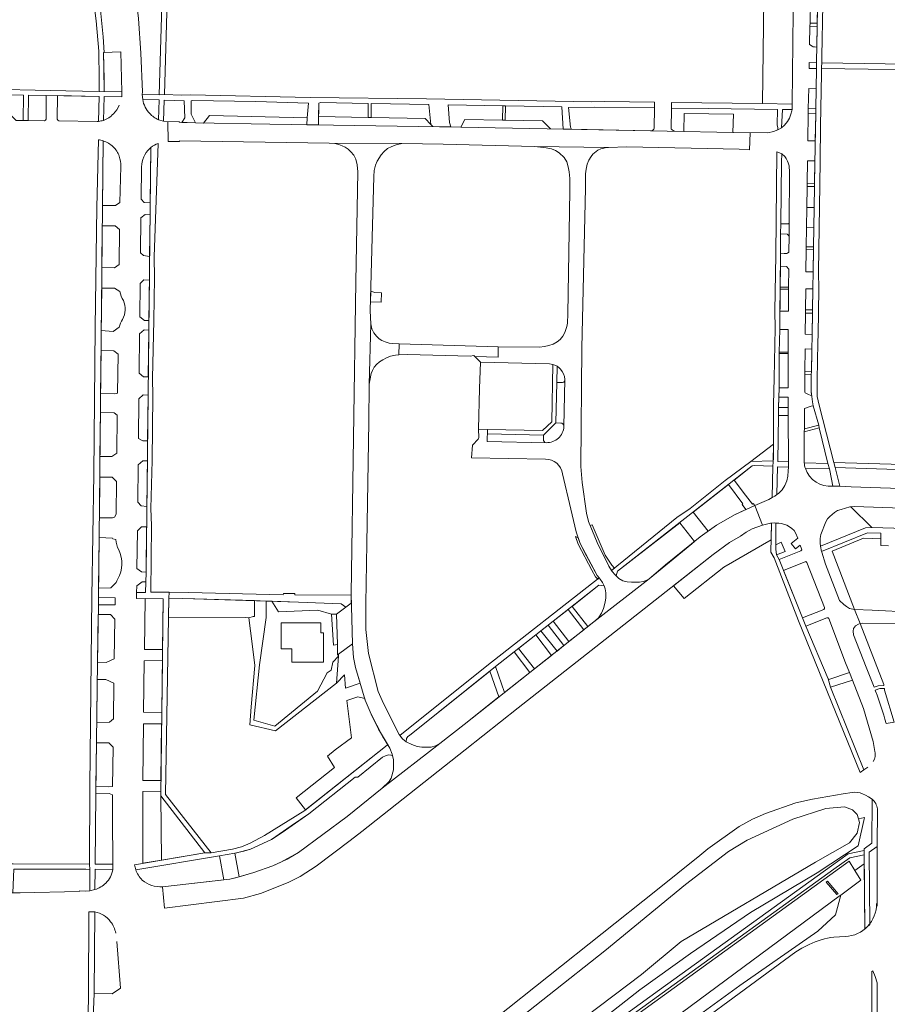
# Model space of a CAD drawing. Header units: metres. Extents: x 209813 to 223847, y 571801 to 587119.
# Tile 320 of 656: x 221449 to 221710, y 575325 to 575621. Entities that reach past the tile are written whole.
import ezdxf

# ---------------------------------------------------------------- set-up
doc = ezdxf.new("R2010")
doc.units = ezdxf.units.M
for name, color, linetype, lineweight in [('B-RO-GR-BEPLANTING_CULTUUR_BOSPLANTSOEN-GV', 8, 'Continuous', 0), ('B-RO-GR-BEPLANTING_CULTUUR_HEESTERS-GV', 8, 'Continuous', 0), ('B-RO-GR-BEPLANTING_CULTUUR_ROOS-GV', 8, 'Continuous', 0), ('B-RO-KW-KUNSTWERK_STUW-GV', 8, 'Continuous', 0), ('B-RO-OG-TERREIN_CULTUURSCHEIDING-GV', 8, 'Continuous', 0), ('B-RO-VH-VERHARDING_GRASBETONSTEEN-GV', 8, 'Continuous', 0), ('B-RO-VH-VERHARDING_HALFVERHARDING-GV', 8, 'Continuous', 0), ('B-RO-VH-VERHARDING_STRAATBAKSTEEN-GV', 8, 'Continuous', 0), ('B-RO-VH-VERHARDING_TEGEL-GV', 8, 'Continuous', 0)]:
    doc.layers.add(name, color=color, linetype=linetype, lineweight=lineweight)

msp = doc.modelspace()

# ---------------------------------------------------------------- linework, layer by layer
at = {"layer": 'B-RO-GR-BEPLANTING_CULTUUR_BOSPLANTSOEN-GV', "flags": 128}
for points in [[(221681.258, 575595.389), (221681.761, 575641.513), (221682.235, 575664.199), (221682.29, 575667.902), (221673.232, 575666.039), (221672.367, 575595.514)], [(221695.416, 575357.579), (221504.063, 575215.97), (221504.611, 575210.766), (221510.861, 575207.641), (221558.989, 575245.768), (221606.492, 575286.083), (221640.244, 575312.335), (221665.558, 575330.773), (221688.997, 575347.024), (221694.309, 575352.024), (221695.829, 575357.885)]]:
    msp.add_lwpolyline(points, close=True, dxfattribs=at)
msp.add_lwpolyline([(221611.269, 575310.427), (221635.504, 575329.435), (221650.71, 575340.364), (221668.767, 575352.719), (221688.725, 575364.599), (221701.08, 575372.677), (221702.981, 575381.231), (221701.138, 575380.77), (221701.445, 575379.676), (221700.792, 575376.488), (221698.457, 575373.558), (221688.271, 575367.833), (221647.93, 575343.938), (221635.967, 575334.065), (221602.364, 575308.685)], dxfattribs=at)
at = {"layer": 'B-RO-GR-BEPLANTING_CULTUUR_HEESTERS-GV', "flags": 128}
for points in [[(221680.343, 575559.548), (221680.461, 575574.885), (221680.31, 575576.869), (221680.105, 575577.713), (221679.88, 575578.263), (221679.462, 575579.066), (221679.062, 575579.592), (221678.126, 575580.389), (221678.028, 575578.065), (221677.832, 575559.422), (221680.17, 575559.389), (221680.167, 575559.546)], [(221688.094, 575578.285), (221685.846, 575578.321), (221685.755, 575571.603), (221687.996, 575571.57)], [(221685.657, 575564.318), (221687.888, 575564.279), (221687.981, 575570.605), (221685.742, 575570.66)], [(221687.705, 575552.518), (221687.8, 575558.255), (221685.576, 575558.276), (221685.498, 575552.555)], [(221680.314, 575555.842), (221680.142, 575555.844), (221680.141, 575556.107), (221679.85, 575556.114), (221679.846, 575556.366), (221677.795, 575556.407), (221677.777, 575550.592), (221678.857, 575550.487), (221679.642, 575550.499), (221679.895, 575550.576), (221680.276, 575550.953)], [(221687.581, 575545.035), (221687.69, 575551.633), (221685.487, 575551.67), (221685.397, 575545.002)], [(221680.194, 575540.37), (221680.236, 575545.798), (221679.573, 575546.576), (221677.722, 575546.552), (221677.696, 575540.406)], [(221680.139, 575533.225), (221680.19, 575539.778), (221677.688, 575539.798), (221677.542, 575533.245)], [(221687.487, 575539.943), (221685.328, 575539.927), (221685.243, 575533.574), (221687.37, 575533.581)], [(221687.352, 575532.602), (221685.23, 575532.649), (221685.172, 575526.263), (221687.234, 575526.213)], [(221680.097, 575527.709), (221677.515, 575527.729), (221677.388, 575520.91), (221680.044, 575520.889)], [(221685.132, 575521.894), (221685.07, 575515.101), (221687.028, 575515.036), (221687.153, 575521.825)], [(221680.041, 575520.516), (221677.386, 575520.536), (221677.329, 575510.182), (221680.017, 575510.201)], [(221685.013, 575508.868), (221685.181, 575508.689), (221686.124, 575508.157), (221686.667, 575507.986), (221687.073, 575507.932), (221686.919, 575509.139), (221687.013, 575514.232), (221685.062, 575514.263)], [(221680.06, 575504.291), (221680.037, 575507.415), (221677.227, 575507.394), (221677.172, 575504.27)], [(221684.917, 575497.909), (221689.225, 575498.931), (221687.605, 575504.819), (221686.961, 575504.663), (221684.968, 575503.964)], [(221680.077, 575501.879), (221677.166, 575501.858), (221676.953, 575488.088), (221680.179, 575487.96)], [(221684.859, 575487.664), (221691.993, 575487.462), (221689.406, 575498.18), (221684.911, 575496.984)], [(221675.566, 575488.299), (221675.618, 575493.273), (221668.831, 575488.114)], [(221680.107, 575485.235), (221680.144, 575486.407), (221676.896, 575486.499), (221676.68, 575478.142), (221677.158, 575478.494), (221678.242, 575479.567), (221679.104, 575480.882), (221679.651, 575482.23), (221679.969, 575483.669)], [(221492.184, 575431.654), (221492.377, 575446.865), (221486.955, 575446.912), (221486.76, 575431.642)], [(221519.799, 575446.291), (221498.285, 575446.974), (221494.063, 575447.035), (221493.972, 575441.364), (221517.08, 575441.198), (221518.113, 575441.185), (221519.45, 575441.49), (221519.799, 575441.502)], [(221525.022, 575446.125), (221527.044, 575442.911), (221538.864, 575443.483), (221542.943, 575442.276), (221544.462, 575442.287), (221547.245, 575444.389), (221545.796, 575445.353), (221532.969, 575445.873)], [(221491.943, 575412.655), (221492.142, 575428.341), (221486.716, 575428.256), (221486.518, 575412.781)], [(221486.256, 575392.305), (221491.685, 575392.322), (221491.901, 575409.341), (221486.474, 575409.306)], [(221491.627, 575387.712), (221491.645, 575389.12), (221486.222, 575388.999), (221486.303, 575367.439), (221491.888, 575368.394)]]:
    msp.add_lwpolyline(points, close=True, dxfattribs=at)
for points in [[(221692.421, 575485.846), (221685.235, 575486.011)], [(221693.464, 575480.62), (221692.578, 575485.342), (221692.421, 575485.846)], [(221518.113, 575441.185), (221519.106, 575433.336), (221519.862, 575426.808), (221518.765, 575414.448), (221518.382, 575409.011), (221526.148, 575407.21), (221544.443, 575421.504), (221545.007, 575429.655), (221543.347, 575427.82), (221542.804, 575425.38), (221541.602, 575424.659), (221538.738, 575419.093), (221525.904, 575408.633), (221519.581, 575410.378), (221521.326, 575427.057), (221523.318, 575441.211), (221523.318, 575446.179), (221519.799, 575446.291)], [(221542.943, 575442.276), (221543.565, 575432.944), (221544.68, 575433.141), (221544.462, 575442.287)]]:
    msp.add_lwpolyline(points, dxfattribs=at)
at = {"layer": 'B-RO-GR-BEPLANTING_CULTUUR_HEESTERS-GV'}
msp.add_lwpolyline([(221685.235, 575486.011, 0.3432551), (221693.464, 575480.62)], format="xyb", dxfattribs=at)
at = {"layer": 'B-RO-GR-BEPLANTING_CULTUUR_ROOS-GV', "flags": 128}
for points in [[(221686.617, 575619.678), (221688.807, 575619.669), (221688.921, 575626.162), (221686.751, 575626.24)], [(221686.598, 575618.736), (221686.485, 575613.214), (221687.232, 575612.725), (221687.52, 575612.594), (221687.953, 575612.529), (221688.681, 575612.486), (221688.79, 575618.693)], [(221686.093, 575594.008), (221688.356, 575593.939), (221688.461, 575599.966), (221686.217, 575600.084)], [(221685.927, 575584.348), (221688.186, 575584.297), (221688.33, 575592.458), (221686.064, 575592.565)]]:
    msp.add_lwpolyline(points, close=True, dxfattribs=at)
at = {"layer": 'B-RO-KW-KUNSTWERK_STUW-GV', "flags": 128}
msp.add_lwpolyline([(221694.91, 575358.2), (221695.057, 575358.307), (221691.885, 575362.078), (221691.499, 575361.795), (221694.698, 575358.045)], close=True, dxfattribs=at)
at = {"layer": 'B-RO-OG-TERREIN_CULTUURSCHEIDING-GV', "flags": 128}
for points in [[(221486.099, 575598.244), (221491.203, 575598.19), (221492.216, 575631.647), (221483.659, 575631.954), (221484.97, 575621.047), (221485.675, 575610.608), (221486.15, 575599.027)], [(221479.944, 575599.074), (221479.668, 575611.017), (221474.413, 575610.807), (221474.654, 575602.791), (221474.634, 575599.154)], [(221448.206, 575590.447), (221450.362, 575590.429), (221450.441, 575598.068), (221435.517, 575598.394), (221431.069, 575598.2), (221431.03, 575595.291), (221443.596, 575595.154)], [(221497.981, 575589.868), (221498.857, 575591.274), (221498.638, 575596.378), (221492.693, 575596.569), (221492.464, 575590.214), (221493.766, 575590.084), (221497.212, 575590.11), (221497.22, 575589.895)], [(221504.473, 575589.679), (221506.312, 575591.964), (221535.577, 575591.247), (221536.015, 575595.695), (221520.243, 575596.145), (221501.065, 575596.466), (221500.752, 575596.317), (221500.824, 575592.385), (221502.095, 575589.723)], [(221539.012, 575591.615), (221553.94, 575591.324), (221553.969, 575595.563), (221539.578, 575595.846), (221539.167, 575595.602)], [(221572.764, 575589.248), (221572.179, 575595.204), (221554.828, 575595.546), (221554.849, 575591.307), (221571.014, 575590.992)], [(221594.297, 575590.56), (221594.379, 575594.879), (221577.947, 575595.192), (221578.399, 575589.808), (221578.745, 575588.532), (221581.775, 575588.487), (221582.949, 575590.77)], [(221595.111, 575590.544), (221606.245, 575590.338), (221608.669, 575587.931), (221612.47, 575587.855), (221612.111, 575594.542), (221595.194, 575594.864)], [(221639.926, 575594.222), (221621.761, 575594.416), (221614.067, 575594.363), (221614.726, 575588.486), (221614.995, 575587.804), (221638.697, 575587.329), (221639, 575587.375), (221639.312, 575587.484), (221639.561, 575587.648), (221639.722, 575587.888), (221639.812, 575588.109)], [(221645.025, 575594.171), (221644.969, 575587.883), (221645.151, 575587.692), (221645.623, 575587.351), (221645.993, 575587.192), (221648.744, 575587.14), (221648.846, 575592.563), (221663.594, 575592.357), (221663.49, 575586.862), (221673.98, 575586.764), (221675.611, 575587.105), (221676.971, 575587.673), (221676.98, 575588.191), (221676.795, 575589.186), (221676.829, 575593.772), (221656.002, 575594.063)], [(221681.21, 575593.718), (221678.311, 575593.782), (221678.024, 575588.212), (221678.978, 575589.063), (221679.822, 575590.111), (221680.438, 575591.163), (221680.877, 575592.338), (221681.157, 575593.312)], [(221488.457, 575562.112), (221486.995, 575562.188), (221485.713, 575561.271), (221485.59, 575550.667), (221486.487, 575549.912), (221488.316, 575549.572)], [(221479.273, 575557.734), (221477.986, 575558.78), (221474.107, 575558.794), (221473.98, 575546.266), (221477.808, 575546.21), (221479.148, 575547.168)], [(221485.368, 575531.484), (221486.732, 575530.417), (221488.1, 575530.405), (221488.237, 575542.553), (221486.594, 575542.57), (221485.484, 575541.507)], [(221488.067, 575527.477), (221486.698, 575527.559), (221485.308, 575526.402), (221485.171, 575514.579), (221486.424, 575513.519), (221487.909, 575513.453)], [(221473.597, 575508.579), (221477.888, 575508.42), (221478.688, 575508.613), (221478.826, 575520.301), (221477.549, 575521.325), (221473.727, 575521.349)], [(221587.102, 575497.815), (221589.725, 575497.719), (221606.274, 575497.41), (221609.05, 575500.011), (221609.346, 575517.229), (221608.432, 575517.369), (221587.654, 575517.881), (221587.351, 575510.005)], [(221487.693, 575494.237), (221487.848, 575507.987), (221486.378, 575508.122), (221485.082, 575506.877), (221484.945, 575495.013), (221486.235, 575494.258)], [(221478.609, 575501.968), (221477.616, 575502.723), (221473.538, 575502.793), (221473.404, 575489.594), (221476.944, 575489.557), (221478.475, 575490.607)], [(221484.853, 575487.072), (221484.724, 575475.889), (221485.787, 575474.737), (221487.472, 575474.593), (221487.625, 575488.224), (221486.236, 575488.269)], [(221675.415, 575486.709), (221669.86, 575486.856), (221669.284, 575486.725), (221663.851, 575482.476), (221667.272, 575477.982), (221669.379, 575475.306), (221669.541, 575475.427), (221670.048, 575474.825), (221674.298, 575476.703), (221675.248, 575477.232)], [(221698.932, 575480.5), (221713.713, 575479.974), (221714.714, 575480.595), (221714.861, 575485.597), (221709.653, 575485.783), (221694.144, 575486.219), (221695.574, 575480.62)], [(221473.218, 575471.161), (221477.132, 575471.146), (221477.733, 575471.312), (221478.259, 575472.212), (221478.375, 575482.068), (221477.08, 575483.382), (221473.342, 575483.415)], [(221667.326, 575473.636), (221666.211, 575475.115), (221666.478, 575475.351), (221662.138, 575481.137), (221651.578, 575472.879), (221655.999, 575467.133), (221658.56, 575468.946), (221663.982, 575472.05)], [(221705.167, 575468.296), (221698.9, 575474.458), (221698.529, 575474.42), (221695.968, 575473.697), (221694.887, 575473.312), (221693.948, 575472.765), (221692.59, 575471.548), (221691.914, 575470.812), (221691.332, 575469.976), (221689.856, 575466.135), (221689.714, 575464.91), (221689.667, 575463.597), (221689.811, 575462.66), (221703.254, 575468.201)], [(221487.237, 575454.844), (221487.403, 575468.497), (221485.898, 575468.484), (221484.624, 575467.216), (221484.493, 575455.911), (221485.834, 575454.923)], [(221620.585, 575468.835), (221622.686, 575463.802), (221626.158, 575456.667), (221627.034, 575455.344), (221627.918, 575456.061), (221627.079, 575456.995), (221625.066, 575459.968), (221621.195, 575469.071)], [(221638.27, 575452.855), (221645.542, 575458.757), (221651.163, 575463.4), (221651.976, 575464.08), (221647.486, 575469.679), (221628.842, 575455.1), (221628.402, 575453.739), (221629.198, 575452.937), (221630.385, 575452.285), (221631.751, 575451.982), (221634.217, 575451.843), (221635.374, 575451.886), (221636.498, 575452.087), (221637.405, 575452.355)], [(221675.094, 575469.543), (221674.801, 575469.518), (221672.306, 575468.983), (221669.296, 575467.847), (221667.469, 575466.849), (221665.734, 575465.654), (221662.413, 575463.784), (221657.573, 575460.178), (221645.621, 575450.753), (221648.853, 575446.973), (221660.721, 575456.329), (221674.975, 575464.512)], [(221676.595, 575460.088), (221677.367, 575458.648), (221683.848, 575461.276), (221684.033, 575461.42), (221684.123, 575461.575), (221684.109, 575461.855), (221683.679, 575462.964), (221682.223, 575461.838), (221680.935, 575463.487), (221682.942, 575465.048), (221682.306, 575466.645), (221681.815, 575467.362), (221681.148, 575467.998), (221680.47, 575468.502), (221679.654, 575468.954), (221678.028, 575469.451), (221677.252, 575469.547), (221676.342, 575469.594), (221676.352, 575463.086), (221677.912, 575463.825), (221679.182, 575461.06)], [(221622.855, 575452.724), (221623.337, 575453.101), (221622.75, 575453.813), (221619.477, 575459.763), (221617.592, 575463.462), (221616.993, 575465.187), (221616.206, 575465.588), (221617.028, 575463.222), (221621.122, 575455.417), (221622.245, 575453.463)], [(221690.114, 575461.066), (221690.165, 575460.811), (221691.298, 575457.205), (221695.48, 575446.361), (221696.792, 575445.114), (221697.543, 575444.511), (221698.453, 575443.976), (221699.98, 575443.599), (221693.264, 575461.155), (221702.722, 575465.024), (221707.895, 575464.856), (221707.907, 575466.531), (221703.852, 575466.624)], [(221684.38, 575441.09), (221690.798, 575443.656), (221690.966, 575443.925), (221690.946, 575444.242), (221685.692, 575457.781), (221685.347, 575458.043), (221678.689, 575455.322)], [(221487.152, 575451.949), (221486.085, 575451.912), (221484.434, 575450.778), (221484.412, 575448.789), (221487.059, 575448.763)], [(221615.171, 575444.589), (221619.946, 575438.503), (221621.688, 575439.889), (221623.059, 575441.155), (221624.032, 575442.528), (221624.641, 575443.935), (221625.141, 575445.807), (221625.322, 575447.128), (221625.302, 575448.673), (221625.09, 575449.847), (221624.774, 575450.771), (221623.233, 575450.918)], [(221472.636, 575427.827), (221475.278, 575427.758), (221477.69, 575428.846), (221477.86, 575440.701), (221476.583, 575442.139), (221472.867, 575442.114)], [(221613.971, 575443.647), (221609.459, 575440.103), (221614.225, 575433.983), (221618.697, 575437.52)], [(221612.736, 575432.805), (221607.965, 575438.93), (221605.806, 575437.235), (221610.678, 575431.177)], [(221692.03, 575422.81), (221692.269, 575422.658), (221698.446, 575424.687), (221697.265, 575427.598), (221692.246, 575440.898), (221692.066, 575441.107), (221691.714, 575441.144), (221685.376, 575438.61)], [(221699.658, 575435.985), (221703.525, 575426.342), (221705.869, 575420.281), (221707.042, 575420.752), (221708.815, 575420.794), (221708.76, 575421.151), (221701.723, 575439.404), (221701.138, 575439.258), (221700.235, 575438.686), (221699.716, 575437.933), (221699.537, 575437.147)], [(221604.323, 575436.07), (221599.088, 575431.963), (221603.876, 575425.798), (221608.977, 575429.832)], [(221545.007, 575429.655), (221544.443, 575421.504), (221546.859, 575423.994), (221547.144, 575420.02), (221551.51, 575421.562), (221550.107, 575426.227), (221549.53, 575429.259), (221549.233, 575433.332), (221545.052, 575430.191)], [(221597.791, 575430.95), (221592.22, 575426.554), (221594.9, 575418.708), (221602.496, 575424.706)], [(221575.496, 575403.38), (221582.789, 575409.135), (221593.224, 575417.383), (221590.487, 575425.175), (221566.305, 575405.849), (221565.822, 575405.521), (221565.478, 575404.959), (221565.357, 575403.952), (221566.999, 575403.118), (221568.601, 575402.528), (221570.043, 575402.344), (221571.526, 575402.293), (221572.817, 575402.356), (221574.115, 575402.662)], [(221472.578, 575422.658), (221472.432, 575409.73), (221476.237, 575409.805), (221477.435, 575410.767), (221477.584, 575421.484), (221475.153, 575422.579)], [(221544.063, 575401.478), (221541.69, 575399.594), (221543.812, 575396.251), (221532.306, 575387.135), (221535.165, 575383.51), (221559.621, 575402.864), (221559.726, 575403.231), (221557.084, 575407.687), (221554.796, 575412.236), (221553.047, 575416.454), (221552.913, 575416.9), (221550.806, 575417.445), (221547.49, 575416.283), (221548.888, 575405.146)], [(221477.188, 575390.518), (221477.315, 575402.265), (221476.109, 575403.643), (221472.357, 575403.562), (221472.197, 575390.544), (221475.908, 575390.447)], [(221515.197, 575363.372), (221519.625, 575364.718), (221525.311, 575366.733), (221529.571, 575368.688), (221533.006, 575370.689), (221547.622, 575381.529), (221558.186, 575390.044), (221560.196, 575391.962), (221560.796, 575393.053), (221561.505, 575395.479), (221561.582, 575397.022), (221561.501, 575398.532), (221561.21, 575399.771), (221560.784, 575399.926), (221560.081, 575400.041), (221559.124, 575399.726), (221558.26, 575399.263), (221550.866, 575393.34), (221550.05, 575393.289), (221536.086, 575382.273), (221528.093, 575376.707), (221524.91, 575374.589), (221518.582, 575371.691), (221514.489, 575370.571), (221513.85, 575370.444)], [(221472.17, 575388.32), (221471.985, 575367.19), (221477.285, 575367.206), (221477.18, 575381.484), (221477.185, 575387.984), (221476.194, 575388.359)], [(221504.903, 575370.62), (221491.627, 575387.712), (221491.888, 575368.394)], [(221447.28, 575358.572), (221449.483, 575358.547), (221467.199, 575358.95), (221467.217, 575359.168), (221469.198, 575359.12), (221470.355, 575359.192), (221470.391, 575365.62), (221469.198, 575365.658), (221447.561, 575365.72)]]:
    msp.add_lwpolyline(points, close=True, dxfattribs=at)
for points in [[(221457.28, 575597.984), (221451.974, 575598.061), (221451.874, 575590.416), (221456.707, 575590.376)], [(221457.237, 575590.871), (221457.28, 575597.984)], [(221461.068, 575590.341), (221472.579, 575590.17), (221472.947, 575590.191), (221473.124, 575597.649), (221460.62, 575597.909), (221460.574, 575590.838)], [(221479.919, 575597.564), (221474.627, 575597.641), (221474.434, 575590.486)], [(221490.986, 575590.662), (221491.155, 575596.626), (221486.224, 575596.709)], [(221474.367, 575584.328), (221474.171, 575564.93), (221478.031, 575564.936), (221479.368, 575565.868), (221479.715, 575576.653)], [(221485.777, 575566.795), (221486.641, 575565.785), (221488.498, 575565.764), (221488.685, 575582.317), (221488.265, 575581.965)], [(221485.89, 575576.535), (221485.777, 575566.795)], [(221479.342, 575539.12), (221477.792, 575540.1), (221473.917, 575540.059), (221473.787, 575527.349)], [(221473.787, 575527.349), (221477.396, 575527.106), (221479.141, 575528.379)], [(221611.729, 575515.761), (221611.231, 575516.259), (221610.663, 575516.675), (221610.553, 575511.774), (221611.984, 575511.757)], [(221612.999, 575512.479), (221613.004, 575512.712)], [(221611.783, 575499.625), (221610.318, 575499.678), (221606.541, 575496.009), (221606.543, 575494.773)], [(221612.722, 575498.588), (221612.726, 575498.771)], [(221473.158, 575465.262), (221472.986, 575450.061), (221476.639, 575450.105), (221478.261, 575451.714), (221478.476, 575452.291), (221478.756, 575452.84)], [(221478.17, 575464.659), (221477.246, 575464.878), (221477.177, 575465.026), (221473.158, 575465.262)], [(221545.052, 575430.191), (221544.756, 575429.969), (221544.68, 575433.141), (221543.565, 575432.944), (221542.943, 575442.276), (221538.864, 575443.483), (221527.044, 575442.911), (221525.022, 575446.125), (221523.318, 575446.179), (221523.318, 575441.211), (221521.326, 575427.057), (221519.581, 575410.378), (221525.904, 575408.633), (221538.738, 575419.093), (221541.602, 575424.659), (221542.804, 575425.38), (221543.347, 575427.82), (221545.007, 575429.655)], [(221706.113, 575401.055), (221705.541, 575403.989), (221702.705, 575413.903), (221699.381, 575422.381), (221692.78, 575420.37), (221702.813, 575395.507), (221704.022, 575396.34)], [(221709.464, 575409.451), (221711.922, 575409.844), (221709.03, 575419.404), (221708.944, 575419.958), (221707.543, 575419.924), (221706.214, 575419.391), (221706.31, 575419.142)], [(221699.304, 575388.734), (221696.554, 575388.329), (221687.401, 575386.745), (221682.31, 575385.566), (221673.225, 575382.389), (221669.348, 575380.691), (221665.313, 575378.511), (221655.915, 575371.802), (221653.501, 575369.774), (221640.364, 575359.198), (221575.893, 575307.959)], [(221491.891, 575270.564), (221494.336, 575247.729), (221495.901, 575233.325), (221500.069, 575233.786), (221500.442, 575230.407), (221496.268, 575229.945), (221496.728, 575225.715), (221504.734, 575230.106), (221575.805, 575281.935), (221641.445, 575329.419), (221693.049, 575366.723), (221698.082, 575370.294), (221702.861, 575371.25), (221702.855, 575371.796), (221705.183, 575373.471), (221705.236, 575386.694), (221704.209, 575387.403), (221703.307, 575387.913), (221702.415, 575388.295)], [(221591.581, 575314.738), (221624.993, 575341.189), (221649.182, 575361.045), (221662.159, 575370.951), (221667.767, 575374.372), (221681.484, 575380.722), (221691.335, 575383.912), (221696.979, 575384.431), (221699.328, 575383.51), (221700.755, 575382.134), (221701.138, 575380.77), (221702.981, 575381.231), (221701.08, 575372.677), (221688.725, 575364.599), (221668.767, 575352.719), (221650.71, 575340.364), (221635.504, 575329.435), (221611.269, 575310.427)], [(221706.829, 575372.45), (221704.333, 575370.77), (221704.612, 575349.061)], [(221706.807, 575354.545), (221706.829, 575355.934), (221706.829, 575372.45)], [(221492.185, 575360.4), (221510.565, 575362.517), (221509.283, 575369.646), (221484.154, 575365.518)], [(221500.192, 575219.596), (221499.413, 575224.118), (221698.422, 575368.077), (221700.08, 575365.304), (221702.902, 575367.296), (221702.874, 575369.986), (221698.585, 575369.128), (221693.771, 575365.712), (221642.214, 575328.442), (221576.525, 575280.922), (221505.402, 575229.055), (221496.874, 575224.377), (221497.516, 575218.48)], [(221477.236, 575365.623), (221471.945, 575365.64), (221471.87, 575359.535)], [(221700.08, 575365.304), (221701.851, 575362.342), (221695.829, 575357.885), (221694.309, 575352.024), (221688.997, 575347.024), (221665.558, 575330.773), (221640.244, 575312.335), (221606.492, 575286.083), (221558.989, 575245.768), (221510.861, 575207.641), (221504.611, 575210.766), (221504.063, 575215.97)], [(221703.104, 575347.745), (221702.902, 575367.296)], [(221471.847, 575352.847), (221471.663, 575328.32), (221477.072, 575328.27), (221479.613, 575329.94), (221478.42, 575344.013)], [(221693.815, 575345.263), (221697.187, 575345.47)], [(221519.538, 575209.358), (221521.101, 575210.648), (221538.189, 575225.288), (221576.372, 575257.731), (221596.995, 575275.382), (221607.677, 575284.672), (221617.392, 575292.784), (221636.58, 575307.225), (221682.32, 575340.9), (221684.124, 575341.959), (221686.348, 575343.053)]]:
    msp.add_lwpolyline(points, dxfattribs=at)
at = {"layer": 'B-RO-OG-TERREIN_CULTUURSCHEIDING-GV'}
for points in [[(221486.224, 575596.709, 0.1488776), (221488.345, 575592.537)], [(221477.424, 575592.422, 0.0890487), (221479.189, 575595)], [(221456.707, 575590.376, 0.3875825), (221457.237, 575590.871)], [(221460.574, 575590.838, 0.3178609), (221461.068, 575590.341)], [(221474.434, 575590.486, 0.1337935), (221477.424, 575592.422)], [(221488.345, 575592.537, 0.1119794), (221490.986, 575590.662)], [(221477.374, 575582.549, 0.1127111), (221474.367, 575584.328)], [(221479.168, 575579.728, 0.1163367), (221477.374, 575582.549)], [(221488.265, 575581.965, 0.1988503), (221485.89, 575576.535)], [(221479.715, 575576.653, 0.0945913), (221479.168, 575579.728)], [(221480.42, 575536.39, -0.0513719), (221479.342, 575539.12)], [(221480.174, 575530.708, 0.2372529), (221480.42, 575536.39)], [(221479.141, 575528.379, -0.0817364), (221480.174, 575530.708)], [(221613.004, 575512.712, 0.1642574), (221611.729, 575515.761)], [(221611.984, 575511.757, 0.4223101), (221612.999, 575512.479)], [(221611.071, 575495.029, 0.1796061), (221612.722, 575498.588)], [(221612.726, 575498.771, 0.3945433), (221611.783, 575499.625)], [(221606.543, 575494.773, 0.4312447), (221607.396, 575493.713)], [(221607.396, 575493.713, 0.1725142), (221611.071, 575495.029)], [(221479.039, 575461.551, -0.1142833), (221478.17, 575464.659)], [(221478.756, 575452.84, 0.2512985), (221479.039, 575461.551)], [(221706.31, 575419.142, -0.0229913), (221709.464, 575409.451)], [(221705.601, 575397.99, 0.1861931), (221706.088, 575401.182)], [(221702.415, 575388.295, 0.1319787), (221699.304, 575388.734)], [(221475.15, 575361.509, 0.1687029), (221477.236, 575365.623)], [(221484.154, 575365.518, 0.1168479), (221486.094, 575362.43)], [(221486.094, 575362.43, 0.2015958), (221492.185, 575360.4)], [(221471.87, 575359.535, 0.114326), (221475.15, 575361.509)], [(221697.187, 575345.47, 0.4084471), (221706.596, 575355.394)], [(221476.595, 575349.921, 0.1962599), (221471.847, 575352.847)], [(221478.171, 575346.51, 0.0991841), (221476.595, 575349.921)], [(221686.348, 575343.053, -0.0964936), (221693.815, 575345.263)]]:
    msp.add_lwpolyline(points, format="xyb", dxfattribs=at)
at = {"layer": 'B-RO-VH-VERHARDING_GRASBETONSTEEN-GV', "flags": 128}
msp.add_lwpolyline([(221698.446, 575424.687), (221692.269, 575422.658), (221692.03, 575422.81), (221692.78, 575420.37), (221699.381, 575422.381)], close=True, dxfattribs=at)
at = {"layer": 'B-RO-VH-VERHARDING_HALFVERHARDING-GV', "flags": 128}
msp.add_lwpolyline([(221702.874, 575369.986), (221702.861, 575371.25), (221698.082, 575370.294), (221693.049, 575366.723), (221641.445, 575329.419), (221575.805, 575281.935), (221504.734, 575230.106), (221496.728, 575225.715), (221496.874, 575224.377), (221505.402, 575229.055), (221576.525, 575280.922), (221642.214, 575328.442), (221693.771, 575365.712), (221698.585, 575369.128)], close=True, dxfattribs=at)
at = {"layer": 'B-RO-VH-VERHARDING_STRAATBAKSTEEN-GV', "flags": 128}
for points in [[(221626.079, 575582.31), (221631.583, 575582.529), (221665.33, 575581.794), (221668.457, 575581.647), (221668.628, 575586.766), (221638.697, 575587.329), (221581.775, 575588.487), (221524.372, 575589.33), (221502.095, 575589.723), (221497.22, 575589.895), (221497.212, 575590.11), (221493.766, 575590.084), (221493.841, 575584.096), (221497.292, 575584.092), (221497.306, 575584.296), (221542.268, 575583.641), (221564.001, 575583.491), (221576.417, 575583.369), (221603.899, 575582.605)], [(221542.268, 575583.641), (221543.895, 575583.512), (221545.115, 575583.212), (221546.164, 575582.868), (221547.065, 575582.443), (221547.912, 575581.8), (221548.767, 575580.999), (221549.628, 575580.003), (221550.255, 575578.855), (221550.622, 575577.106), (221550.858, 575575.008), (221550.241, 575542.036), (221548.85, 575448.31), (221549.233, 575433.332), (221549.53, 575429.259), (221550.107, 575426.227), (221553.047, 575416.454), (221554.796, 575412.236), (221558.259, 575405.636), (221560.451, 575402.051), (221561.118, 575400.16), (221561.501, 575398.532), (221561.582, 575397.022), (221561.505, 575395.479), (221560.796, 575393.053), (221560.196, 575391.962), (221558.186, 575390.044)], [(221575.496, 575403.38), (221574.115, 575402.662), (221572.817, 575402.356), (221571.526, 575402.293), (221570.043, 575402.344), (221568.601, 575402.528), (221566.999, 575403.118), (221565.357, 575403.952), (221564.269, 575404.784), (221563.271, 575406.112), (221558.494, 575415.459), (221556.923, 575419.04), (221554.014, 575430.454), (221553.23, 575437.603), (221553.23, 575445.424), (221553.574, 575463.466), (221554.099, 575500), (221554.277, 575511.154), (221554.699, 575529.413), (221554.571, 575533.309), (221555.627, 575573.653), (221555.76, 575575.462), (221556.131, 575577.046), (221556.624, 575578.237), (221557.88, 575580.162), (221558.782, 575581.172), (221559.705, 575582.023), (221561.011, 575582.67), (221562.35, 575583.158), (221564.001, 575583.491)], [(221638.27, 575452.855), (221637.405, 575452.355), (221636.498, 575452.087), (221635.374, 575451.886), (221632.977, 575451.876), (221631.751, 575451.982), (221630.385, 575452.285), (221629.198, 575452.937), (221628.132, 575454.011), (221627.199, 575455.094), (221626.158, 575456.667), (221622.686, 575463.802), (221620.126, 575470.024), (221619.464, 575472.608), (221618.247, 575481.739), (221617.838, 575486.543), (221618.078, 575522.225), (221619.151, 575570.135), (221619.205, 575574.451), (221619.364, 575575.87), (221619.706, 575577.321), (221620.189, 575578.561), (221620.888, 575579.674), (221621.441, 575580.34), (221622.908, 575581.53), (221623.781, 575581.908), (221625.116, 575582.238), (221626.079, 575582.31), (221603.899, 575582.605), (221607.43, 575582.256), (221609.039, 575581.922), (221610.193, 575581.417), (221611.258, 575580.756), (221612.813, 575579.292), (221613.571, 575578.067), (221613.994, 575576.572), (221614.294, 575575.044), (221614.473, 575573.056), (221614.509, 575569.37), (221613.895, 575532.408), (221613.747, 575529.565), (221613.624, 575528.583), (221613.332, 575527.666), (221612.943, 575526.752), (221612.355, 575525.697), (221611.587, 575524.708), (221610.643, 575523.967), (221609.531, 575523.303), (221608.206, 575522.876), (221606.884, 575522.582), (221605.432, 575522.402), (221592.977, 575522.464)], [(221554.277, 575511.154), (221554.407, 575512.391), (221554.814, 575514.449), (221555.193, 575515.424), (221555.716, 575516.359), (221556.408, 575517.228), (221557.303, 575517.947), (221558.306, 575518.601), (221559.404, 575519.205), (221560.682, 575519.67), (221562.125, 575519.972), (221563.179, 575520.086), (221563.282, 575523.387), (221561.256, 575523.45), (221560.214, 575523.611), (221559.068, 575523.982), (221558.071, 575524.434), (221557.281, 575524.917), (221556.438, 575525.718), (221555.637, 575526.712), (221555.085, 575527.895), (221554.699, 575529.413)], [(221563.179, 575520.086), (221565.89, 575520.213), (221584.598, 575519.727), (221585.674, 575519.867), (221585.943, 575519.597), (221592.954, 575519.383), (221592.977, 575522.464), (221563.282, 575523.387)], [(221585.943, 575519.597), (221587.654, 575517.881), (221608.432, 575517.369), (221609.346, 575517.229), (221610.026, 575517.003), (221610.663, 575516.675), (221611.231, 575516.259), (221611.729, 575515.761)], [(221613.004, 575512.712), (221612.722, 575498.588)], [(221607.396, 575493.713), (221589.684, 575494.086), (221589.725, 575497.719), (221587.102, 575497.815), (221587.146, 575495.315), (221586.979, 575494.73), (221585.226, 575493.023), (221584.997, 575489.155), (221607.212, 575488.817)], [(221612.277, 575484.389), (221614.763, 575473.755), (221616.394, 575466.912), (221617.592, 575463.462), (221621.657, 575455.715), (221622.75, 575453.813), (221623.337, 575453.101)], [(221623.337, 575453.101), (221623.634, 575452.756), (221624.3, 575451.717), (221624.774, 575450.771), (221625.09, 575449.847), (221625.302, 575448.673), (221625.322, 575447.128), (221625.141, 575445.807), (221624.641, 575443.935), (221624.032, 575442.528), (221623.059, 575441.155), (221621.688, 575439.889)]]:
    msp.add_lwpolyline(points, dxfattribs=at)
at = {"layer": 'B-RO-VH-VERHARDING_STRAATBAKSTEEN-GV'}
msp.add_lwpolyline([(221607.212, 575488.817, -0.3624783), (221612.277, 575484.389)], format="xyb", dxfattribs=at)
at = {"layer": 'B-RO-VH-VERHARDING_STRAATBAKSTEEN-GV', "flags": 128}
for points in [[(221552.084, 575377.04), (221583.063, 575401.544), (221599.007, 575414.1), (221630.725, 575439.012), (221657.573, 575460.178), (221662.413, 575463.784), (221665.734, 575465.654), (221667.469, 575466.849), (221669.296, 575467.847), (221672.306, 575468.983), (221670.048, 575474.825), (221663.982, 575472.05), (221658.56, 575468.946), (221653.589, 575465.428), (221648.381, 575461.248), (221643.258, 575457.005), (221638.27, 575452.855), (221621.688, 575439.889), (221582.789, 575409.135), (221575.496, 575403.38), (221558.186, 575390.044), (221547.622, 575381.529), (221533.006, 575370.689), (221527.71, 575367.752), (221525.311, 575366.733), (221519.625, 575364.718), (221514.109, 575363.088), (221512.39, 575362.727), (221492.185, 575360.4), (221492.77, 575353.968), (221516.5, 575356.943), (221521.623, 575358.377), (221529.898, 575361.721), (221533.497, 575363.499), (221538.326, 575366.552), (221548.548, 575374.243)], [(221733.877, 575442.396), (221717.215, 575442.875), (221705.31, 575443.393), (221699.98, 575443.599), (221701.723, 575439.404), (221702.375, 575439.566), (221715.727, 575439.443), (221733.776, 575438.88)]]:
    msp.add_lwpolyline(points, close=True, dxfattribs=at)
at = {"layer": 'B-RO-VH-VERHARDING_TEGEL-GV', "flags": 128}
for points in [[(221693.757, 575487.732), (221689.341, 575505.024), (221688.775, 575507.557), (221688.727, 575512.619), (221688.986, 575523.79), (221689.053, 575526.319), (221689.241, 575539.852), (221689.122, 575545.001), (221689.366, 575558.35), (221689.454, 575564.43), (221689.624, 575578.219), (221689.798, 575588.914), (221690.831, 575646.069), (221691.052, 575665.83), (221691.111, 575668.805)], [(221492.999, 575659.407), (221492.63, 575646.032), (221492.244, 575633.124), (221483.462, 575633.442), (221483.659, 575631.954), (221492.216, 575631.647), (221491.203, 575598.19), (221492.783, 575598.252), (221493.667, 575629.921), (221494.527, 575659.471)], [(221468.042, 575648.987), (221469.936, 575637.715), (221470.662, 575632.969), (221470.056, 575632.861), (221470.411, 575630.528), (221470.986, 575630.598), (221472.251, 575620.364), (221473.016, 575611.207), (221473.137, 575602.889), (221473.127, 575599.168)], [(221474.634, 575599.154), (221474.608, 575606.083), (221474.413, 575610.807), (221474.614, 575610.815), (221474.34, 575615.543), (221473.684, 575622.547), (221472.856, 575629.517), (221472.018, 575635.473), (221471.156, 575640.566), (221470.976, 575640.535), (221469.625, 575648.494)], [(221689.078, 575635.089), (221688.807, 575619.669)], [(221688.79, 575618.693), (221688.599, 575607.802)], [(221690.107, 575606.023), (221732.226, 575605.405), (221754.832, 575604.588), (221754.927, 575606.689), (221734.486, 575607.091), (221690.139, 575607.769)], [(221688.568, 575606.055), (221688.356, 575593.939)], [(221474.434, 575590.486), (221474.627, 575597.641), (221479.919, 575597.564), (221479.968, 575598.034), (221479.944, 575599.074), (221473.127, 575599.168), (221463.191, 575599.378), (221435.501, 575599.903), (221431.555, 575599.773), (221428.665, 575599.48), (221424.445, 575598.83), (221424.237, 575597.242), (221430.115, 575598.111), (221430.122, 575595.301), (221431.03, 575595.291), (221431.069, 575598.2), (221435.517, 575598.394), (221450.441, 575598.068), (221450.362, 575590.429), (221451.874, 575590.416), (221451.974, 575598.061), (221457.28, 575597.984), (221473.124, 575597.649), (221472.947, 575590.191)], [(221491.203, 575598.19), (221486.099, 575598.244), (221486.224, 575596.709), (221491.155, 575596.626), (221490.986, 575590.662), (221492.464, 575590.214), (221492.693, 575596.569), (221498.638, 575596.378), (221498.857, 575591.274), (221497.981, 575589.868), (221502.095, 575589.723), (221500.824, 575592.385), (221500.752, 575596.317), (221501.065, 575596.466), (221520.243, 575596.145), (221536.015, 575595.695), (221535.577, 575591.247), (221535.547, 575589.168), (221538.976, 575589.119), (221539.167, 575595.602), (221539.578, 575595.846), (221553.969, 575595.563), (221553.94, 575591.324), (221554.849, 575591.307), (221554.828, 575595.546), (221572.179, 575595.204), (221572.764, 575589.248), (221573.403, 575588.611), (221578.745, 575588.532), (221578.399, 575589.808), (221577.947, 575595.192), (221594.379, 575594.879)], [(221595.194, 575594.864), (221612.111, 575594.542), (221612.47, 575587.855), (221614.995, 575587.804), (221614.726, 575588.486), (221614.067, 575594.363), (221621.761, 575594.416), (221639.926, 575594.222), (221639.959, 575595.966), (221624.874, 575596.176), (221621.061, 575596.065), (221571.421, 575596.981), (221536.559, 575597.381), (221500.569, 575598.136), (221497.856, 575598.017), (221492.783, 575598.252)], [(221688.33, 575592.458), (221688.161, 575582.861), (221687.996, 575571.57)], [(221472.945, 575584.642), (221472.495, 575564.322), (221471.945, 575528.381), (221471.593, 575484.296), (221470.995, 575447.443), (221470.33, 575390.548), (221470.228, 575367.205)], [(221472.943, 575447.194), (221473.158, 575465.262), (221474.367, 575584.328)], [(221487.848, 575507.987), (221487.237, 575454.844), (221487.059, 575448.763), (221484.412, 575448.789), (221484.385, 575446.934), (221492.377, 575446.865), (221491.627, 575387.712), (221504.903, 575370.62), (221506.817, 575370.558), (221493.12, 575388.065), (221494.063, 575447.035), (221494.142, 575448.795), (221488.666, 575448.829), (221488.871, 575468.852), (221488.666, 575473.979), (221489.058, 575488.334), (221489.317, 575507.777), (221489.19, 575513.084), (221489.612, 575530.406), (221489.757, 575543.236), (221489.691, 575549.465), (221490.902, 575583.563)], [(221488.685, 575582.317), (221487.848, 575507.987)], [(221677.832, 575559.422), (221678.028, 575578.065), (221678.126, 575580.389), (221676.999, 575580.956), (221676.702, 575581.03), (221676.377, 575550.155), (221676.062, 575533.219), (221676.134, 575528.145), (221675.87, 575513.105), (221675.637, 575505.229), (221675.611, 575489.076), (221675.415, 575486.709), (221675.248, 575477.232), (221676.051, 575477.679), (221676.68, 575478.142), (221676.896, 575486.499), (221680.144, 575486.407), (221680.179, 575487.96), (221676.953, 575488.088), (221677.166, 575501.858)], [(221687.981, 575570.605), (221687.888, 575564.279)], [(221687.8, 575558.255), (221687.705, 575552.518)], [(221677.696, 575540.406), (221677.777, 575550.592), (221677.795, 575556.407)], [(221687.69, 575551.633), (221687.37, 575533.581)], [(221677.388, 575520.91), (221677.515, 575527.729), (221677.688, 575539.798)], [(221687.352, 575532.602), (221687.028, 575515.036)], [(221677.172, 575504.27), (221677.329, 575510.182), (221677.386, 575520.536)], [(221687.013, 575514.232), (221686.919, 575509.139), (221687.372, 575506.025), (221687.605, 575504.819), (221689.225, 575498.931)], [(221689.406, 575498.18), (221691.993, 575487.462)], [(221675.566, 575488.299), (221668.831, 575488.114), (221661.091, 575482.32), (221650.616, 575473.973), (221646.602, 575471.221), (221627.034, 575455.344), (221627.199, 575455.094), (221628.132, 575454.011), (221628.402, 575453.739), (221628.842, 575455.1), (221669.284, 575486.725), (221669.86, 575486.856), (221675.415, 575486.709)], [(221691.993, 575487.462), (221684.859, 575487.664)], [(221685.235, 575486.011), (221692.421, 575485.846), (221691.993, 575487.462)], [(221692.421, 575485.846), (221692.578, 575485.342), (221693.464, 575480.62), (221695.574, 575480.62), (221694.144, 575486.219)], [(221759.935, 575470.212), (221762.145, 575472.125), (221762.378, 575472.277), (221762.637, 575472.378), (221699.944, 575474.565), (221698.9, 575474.458), (221705.167, 575468.296), (221751.142, 575466.878), (221755.686, 575466.812), (221755.91, 575466.833)], [(221676.352, 575463.086), (221676.342, 575469.594), (221675.935, 575469.615), (221675.094, 575469.543), (221674.887, 575460.826), (221675.877, 575459.133), (221683.15, 575440.257), (221701.666, 575394.718), (221702.813, 575395.507), (221692.78, 575420.37), (221692.03, 575422.81), (221685.376, 575438.61), (221677.367, 575458.648), (221676.595, 575460.088)], [(221705.167, 575468.296), (221703.254, 575468.201), (221689.811, 575462.66), (221690.114, 575461.066), (221703.852, 575466.624), (221707.907, 575466.531), (221707.883, 575462.837), (221710.195, 575462.77)], [(221494.063, 575447.035), (221498.285, 575446.974), (221532.969, 575445.873), (221545.796, 575445.353), (221547.245, 575444.389), (221548.825, 575445.581), (221548.844, 575447.913), (221531.904, 575448.081), (221531.912, 575448.393), (221528.514, 575448.409), (221528.401, 575448.076), (221500, 575448.764), (221494.142, 575448.795)], [(221470.391, 575365.62), (221470.355, 575359.192), (221471.87, 575359.535), (221471.945, 575365.64), (221477.236, 575365.623), (221477.285, 575367.206), (221471.985, 575367.19), (221472.17, 575388.32), (221472.636, 575427.827), (221472.911, 575445.08)], [(221513.85, 575370.444), (221516.644, 575371.11), (221518.582, 575371.691), (221524.91, 575374.589), (221530.797, 575378.703), (221536.086, 575382.273), (221550.05, 575393.289), (221550.866, 575393.34), (221558.26, 575399.263), (221559.124, 575399.726), (221560.081, 575400.041), (221560.784, 575399.926), (221561.21, 575399.771), (221561.118, 575400.16), (221560.451, 575402.051), (221559.726, 575403.231), (221559.621, 575402.864), (221534.872, 575383.278), (221522.79, 575375.813), (221518.482, 575373.446), (221515.899, 575372.358), (221513.192, 575371.652), (221506.817, 575370.558)], [(221705.236, 575386.694), (221705.183, 575373.471), (221702.855, 575371.796), (221703.104, 575347.745), (221704.612, 575349.061), (221704.333, 575370.77), (221706.829, 575372.45), (221706.834, 575383.758)], [(221504.903, 575370.62), (221483.801, 575367.011)], [(221484.154, 575365.518), (221509.283, 575369.646)], [(221706.576, 575275.751), (221706.749, 575284.326), (221706.762, 575285.491), (221706.804, 575325.612), (221706.75, 575331.565), (221706.194, 575333.443), (221705.482, 575335.118), (221705.176, 575334.925), (221705.177, 575331.321), (221704.951, 575276.358)]]:
    msp.add_lwpolyline(points, dxfattribs=at)
for points in [[(221686.617, 575619.678), (221686.598, 575618.736), (221688.79, 575618.693), (221688.807, 575619.669)], [(221688.568, 575606.055), (221688.599, 575607.802), (221686.376, 575607.848), (221686.34, 575606.102)], [(221672.367, 575595.514), (221645.058, 575595.895), (221645.025, 575594.171), (221656.002, 575594.063), (221676.829, 575593.772), (221676.795, 575589.186), (221676.98, 575588.191), (221676.971, 575587.673), (221678.024, 575588.212), (221678.311, 575593.782), (221681.21, 575593.718), (221681.282, 575594.278), (221681.258, 575595.389)], [(221594.379, 575594.879), (221594.297, 575590.56), (221595.111, 575590.544), (221595.194, 575594.864)], [(221688.33, 575592.458), (221688.356, 575593.939), (221686.093, 575594.008), (221686.064, 575592.565)], [(221687.981, 575570.605), (221687.996, 575571.57), (221685.755, 575571.603), (221685.742, 575570.66)], [(221687.8, 575558.255), (221687.888, 575564.279), (221685.657, 575564.318), (221685.576, 575558.276)], [(221677.795, 575556.407), (221679.846, 575556.366), (221679.85, 575556.114), (221680.141, 575556.107), (221680.142, 575555.844), (221680.314, 575555.842), (221680.343, 575559.548), (221680.167, 575559.546), (221680.17, 575559.389), (221677.832, 575559.422)], [(221687.69, 575551.633), (221687.705, 575552.518), (221685.498, 575552.555), (221685.487, 575551.67)], [(221680.19, 575539.778), (221680.194, 575540.37), (221677.696, 575540.406), (221677.688, 575539.798)], [(221557.871, 575535.878), (221557.898, 575538.745), (221555.958, 575538.819), (221554.725, 575539.192), (221554.64, 575535.963)], [(221685.243, 575533.574), (221685.23, 575532.649), (221687.352, 575532.602), (221687.37, 575533.581)], [(221680.041, 575520.516), (221680.044, 575520.889), (221677.388, 575520.91), (221677.386, 575520.536)], [(221610.553, 575511.774), (221610.663, 575516.675), (221610.026, 575517.003), (221609.346, 575517.229), (221609.05, 575500.011), (221606.274, 575497.41), (221589.725, 575497.719), (221589.732, 575496.347), (221606.541, 575496.009), (221610.318, 575499.678)], [(221687.013, 575514.232), (221687.028, 575515.036), (221685.07, 575515.101), (221685.062, 575514.263)], [(221677.166, 575501.858), (221680.077, 575501.879), (221680.06, 575504.291), (221677.172, 575504.27)], [(221689.225, 575498.931), (221684.917, 575497.909), (221684.911, 575496.984), (221689.406, 575498.18)], [(221757.803, 575478.409), (221757.8, 575478.985), (221757.328, 575484.539), (221768.421, 575488.397), (221768.049, 575489.789), (221757.195, 575486.15), (221755.727, 575485.962), (221693.757, 575487.732), (221694.144, 575486.219), (221709.653, 575485.783), (221717.654, 575485.541), (221730.204, 575485.133), (221733.978, 575485.048), (221734.135, 575479.254), (221735.025, 575479.21), (221734.936, 575485.018), (221755.829, 575484.439), (221756.308, 575478.459)], [(221676.352, 575463.086), (221676.335, 575461.749), (221676.595, 575460.088), (221679.182, 575461.06), (221677.912, 575463.825)], [(221604.323, 575436.07), (221623.233, 575450.918), (221624.774, 575450.771), (221624.3, 575451.717), (221623.634, 575452.756), (221623.337, 575453.101), (221589.566, 575426.678), (221563.471, 575405.846), (221564.269, 575404.784), (221565.357, 575403.952), (221565.478, 575404.959), (221565.822, 575405.521), (221566.305, 575405.849), (221592.22, 575426.554), (221597.791, 575430.95)], [(221472.911, 575445.08), (221477.922, 575445.008), (221477.952, 575447.122), (221472.943, 575447.194)], [(221527.832, 575431.807), (221530.977, 575431.828), (221531.003, 575427.799), (221540.564, 575427.861), (221540.564, 575436.612), (221539.73, 575436.612), (221539.73, 575439.684), (221527.781, 575439.684)], [(221515.197, 575363.372), (221513.85, 575370.444), (221509.283, 575369.646), (221510.565, 575362.517), (221512.39, 575362.727)], [(221447.28, 575358.572), (221447.561, 575365.72), (221469.198, 575365.658), (221470.391, 575365.62), (221470.228, 575367.205), (221447.332, 575367.27), (221445.151, 575367.326), (221445.092, 575364.976), (221436.677, 575365.053), (221419.47, 575364.791), (221417.522, 575364.785), (221417.669, 575364.303), (221417.991, 575363.601), (221418.251, 575363.225), (221445.123, 575362.92), (221445.008, 575358.598)], [(221471.438, 575298.448), (221471.381, 575308.107), (221471.474, 575323.481), (221471.663, 575328.32), (221471.847, 575352.847), (221471.455, 575352.901), (221470.066, 575352.875), (221469.982, 575328.324), (221469.681, 575308.237), (221469.75, 575283.513), (221471.251, 575283.518)]]:
    msp.add_lwpolyline(points, close=True, dxfattribs=at)
at = {"layer": 'B-RO-VH-VERHARDING_TEGEL-GV'}
for points in [[(221472.947, 575590.191, 0.0561425), (221474.434, 575590.486)], [(221474.367, 575584.328, 0.0466247), (221472.945, 575584.642)], [(221490.902, 575583.563, 0.0762753), (221488.685, 575582.317)], [(221684.859, 575487.664, 0.0531035), (221685.235, 575486.011)], [(221706.834, 575383.758, 0.2075249), (221705.236, 575386.694)], [(221483.801, 575367.011, 0.0491559), (221484.154, 575365.518)]]:
    msp.add_lwpolyline(points, format="xyb", dxfattribs=at)

doc.saveas('drawing.dxf')
